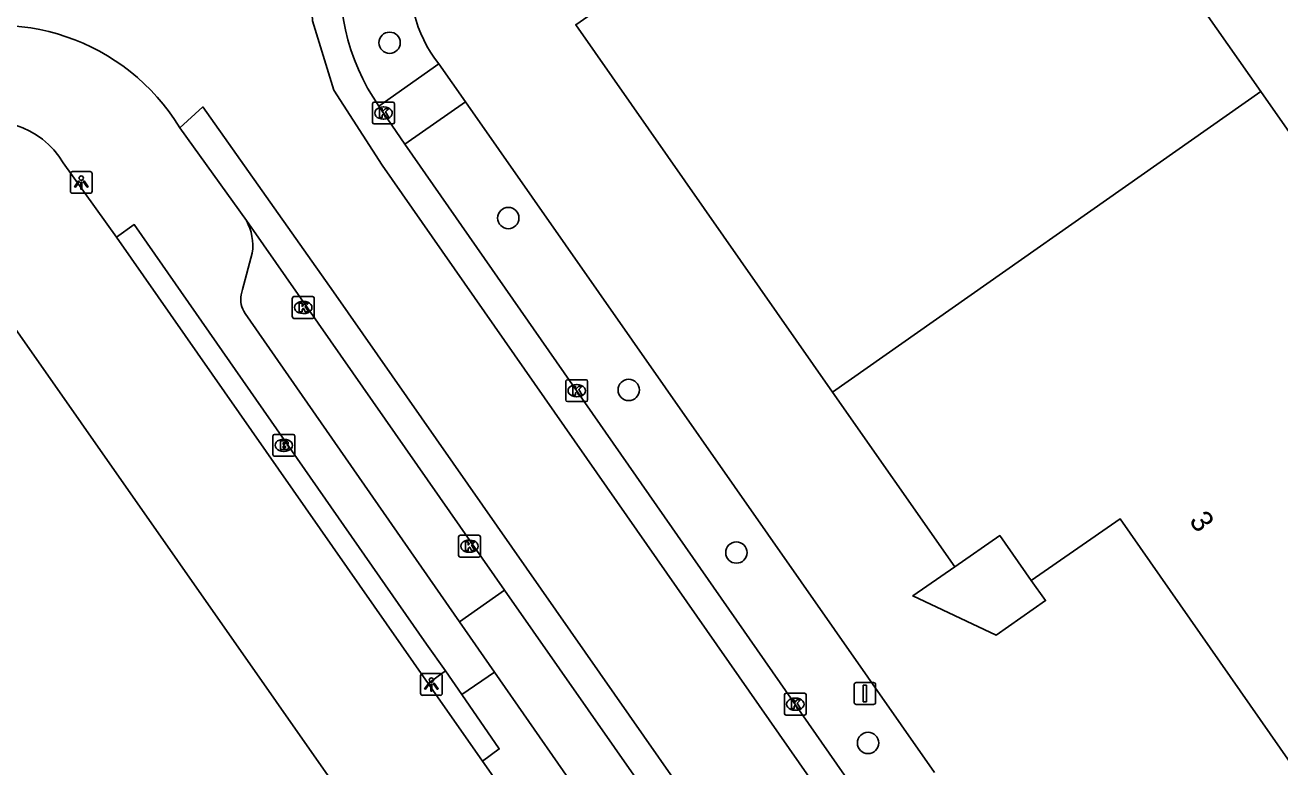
# Model space of a CAD drawing. Extents: x 156651 to 158072, y 387631 to 388990.
# Drawn here: x 157152.2 to 157209.7, y 388268.5 to 388302.5 of the extents above; entities that cross this region are included whole.
import ezdxf

# ---------------------------------------------------------------- set-up
doc = ezdxf.new("R2010")
doc.units = 0
for name, color, linetype in [('IMGEO_Berm_groen', 7, 'Continuous'), ('IMGEO_Boom', 7, 'Continuous'), ('IMGEO_Brandkraan', 7, 'Continuous'), ('IMGEO_Groenvoorziening', 7, 'Continuous'), ('IMGEO_Kolk', 7, 'Continuous'), ('IMGEO_Lichtpunt', 7, 'Continuous'), ('IMGEO_Pand', 7, 'Continuous'), ('IMGEO_Pand_nummerreeks', 7, 'Continuous'), ('IMGEO_Pand_overbouw', 7, 'Continuous'), ('IMGEO_Rijbaan_lokaal_gesloten', 7, 'Continuous'), ('IMGEO_Rijbaan_lokaal_open', 7, 'Continuous'), ('IMGEO_Verkeersbordpaal', 7, 'Continuous'), ('IMGEO_Voetpad_open', 7, 'Continuous')]:
    doc.layers.add(name, color=color, linetype=linetype)

msp = doc.modelspace()

# ---------------------------------------------------------------- linework, layer by layer
at = {"layer": 'IMGEO_Berm_groen'}
msp.add_lwpolyline([(157193.882, 388268.245), (157172.367, 388299.009)], dxfattribs=at)
msp.add_arc((157176.005, 388304.567), 6.189, 122.60722, 218.05882, dxfattribs=at)
at = {"layer": 'IMGEO_Boom'}
for centre in [(157168.877, 388301.714), (157174.325, 388293.674), (157179.849, 388285.794), (157184.788, 388278.337), (157190.826, 388269.605)]:
    msp.add_circle(centre, 0.489, dxfattribs=at)
at = {"layer": 'IMGEO_Brandkraan'}
for p, q in [((157163.527, 388282.828), (157163.527, 388283.68)), ((157163.602, 388283.754), (157164.454, 388283.754)), ((157164.015, 388283.534), (157164.04, 388283.534)), ((157164.528, 388283.68), (157164.528, 388282.828)), ((157164.454, 388282.754), (157163.602, 388282.754)), ((157164.038, 388282.974), (157164.013, 388282.974))]:
    msp.add_line(p, q, dxfattribs=at)
for points in [[(157163.527, 388282.828), (157163.527, 388283.68)], [(157163.602, 388283.754), (157164.454, 388283.754)], [(157163.875, 388283.454), (157163.875, 388283.054), (157164.088, 388283.054)], [(157164.106, 388283.454), (157163.875, 388283.454)], [(157164.054, 388283.373), (157164, 388283.373), (157164, 388283.297)], [(157164, 388283.297), (157164.053, 388283.297)], [(157164.528, 388283.68), (157164.528, 388282.828)], [(157164.454, 388282.754), (157163.602, 388282.754)], [(157164.062, 388283.221), (157164, 388283.221), (157164, 388283.14)], [(157164, 388283.14), (157164.062, 388283.14)]]:
    msp.add_lwpolyline(points, dxfattribs=at)
for centre, radius, start, end in [((157163.604, 388283.678), 0.0765, 91.55205, 178.44795), ((157163.604, 388283.678), 0.0765, 91.55205, 178.44795), ((157164.055, 388283.335), 0.0379, 267.82845, 90.93552), ((157164.11, 388283.309), 0.145, 59.4692, 91.53667), ((157164.135, 388283.356), 0.0922, 285.51372, 58.15012), ((157164.14, 388283.164), 0.105, 301.31148, 78.98903), ((157164.452, 388283.678), 0.0765, 1.55205, 88.44795), ((157164.452, 388283.678), 0.0765, 1.55205, 88.44795), ((157163.604, 388282.83), 0.0765, 181.55205, 268.44795), ((157163.604, 388282.83), 0.0765, 181.55205, 268.44795), ((157164.063, 388283.18), 0.0404, 269.87594, 90.50774), ((157164.094, 388283.305), 0.251, 268.66757, 293.53466), ((157164.452, 388282.83), 0.0765, 271.55205, 358.44795), ((157164.452, 388282.83), 0.0765, 271.55205, 358.44795)]:
    msp.add_arc(centre, radius, start, end, dxfattribs=at)
for centre, major_axis, ratio, start_param, end_param in [((157164.014, 388283.254), (-0.387, 0.002), 0.722429, 4.712389, 7.853982), ((157164.039, 388283.254), (-0.39, 0.002), 0.717154, 1.570796, 4.712389)]:
    msp.add_ellipse(centre, major_axis=major_axis, ratio=ratio, start_param=start_param, end_param=end_param, dxfattribs=at)
at = {"layer": 'IMGEO_Groenvoorziening'}
for points in [[(157156.349, 388292.803), (157170.643, 388272.326)], [(157170.643, 388272.326), (157171.438, 388272.911)], [(157170.643, 388272.326), (157173.142, 388268.766)]]:
    msp.add_lwpolyline(points, dxfattribs=at)
at = {"layer": 'IMGEO_Kolk'}
for p, q in [((157168.1, 388298.065), (157168.1, 388298.917)), ((157168.175, 388298.991), (157169.027, 388298.991)), ((157169.101, 388298.917), (157169.101, 388298.065)), ((157168.611, 388298.211), (157168.586, 388298.211)), ((157168.588, 388298.771), (157168.613, 388298.771)), ((157169.027, 388297.991), (157168.175, 388297.991)), ((157164.417, 388289.15), (157164.417, 388290.002)), ((157164.492, 388290.076), (157165.344, 388290.076)), ((157164.905, 388289.856), (157164.93, 388289.856)), ((157165.418, 388290.002), (157165.418, 388289.15)), ((157165.344, 388289.076), (157164.492, 388289.076)), ((157164.928, 388289.296), (157164.903, 388289.296)), ((157176.963, 388285.332), (157176.963, 388286.184)), ((157177.038, 388286.258), (157177.89, 388286.258)), ((157177.964, 388286.184), (157177.964, 388285.332)), ((157177.451, 388286.038), (157177.476, 388286.038)), ((157177.89, 388285.258), (157177.038, 388285.258)), ((157177.474, 388285.478), (157177.449, 388285.478)), ((157172.044, 388278.2), (157172.044, 388279.052)), ((157172.119, 388279.126), (157172.971, 388279.126)), ((157172.532, 388278.906), (157172.557, 388278.906)), ((157173.045, 388279.052), (157173.045, 388278.2)), ((157172.971, 388278.126), (157172.119, 388278.126)), ((157172.555, 388278.346), (157172.53, 388278.346)), ((157186.989, 388270.955), (157186.989, 388271.807)), ((157187.064, 388271.881), (157187.916, 388271.881)), ((157187.99, 388271.807), (157187.99, 388270.955)), ((157187.477, 388271.661), (157187.502, 388271.661)), ((157187.916, 388270.881), (157187.064, 388270.881)), ((157187.5, 388271.101), (157187.475, 388271.101))]:
    msp.add_line(p, q, dxfattribs=at)
for points in [[(157168.1, 388298.065), (157168.1, 388298.917)], [(157168.175, 388298.991), (157169.027, 388298.991)], [(157169.101, 388298.917), (157169.101, 388298.065)], [(157168.421, 388298.691), (157168.544, 388298.691), (157168.544, 388298.54), (157168.674, 388298.691), (157168.838, 388298.691), (157168.692, 388298.54), (157168.845, 388298.291), (157168.693, 388298.291), (157168.608, 388298.455), (157168.544, 388298.388), (157168.544, 388298.291), (157168.421, 388298.291), (157168.421, 388298.691)], [(157169.027, 388297.991), (157168.175, 388297.991)], [(157164.417, 388289.15), (157164.417, 388290.002)], [(157164.492, 388290.076), (157165.344, 388290.076)], [(157164.738, 388289.776), (157164.861, 388289.776), (157164.861, 388289.625), (157164.991, 388289.776), (157165.155, 388289.776), (157165.009, 388289.625), (157165.162, 388289.376), (157165.01, 388289.376), (157164.925, 388289.54), (157164.861, 388289.473), (157164.861, 388289.376), (157164.738, 388289.376), (157164.738, 388289.776)], [(157165.418, 388290.002), (157165.418, 388289.15)], [(157165.344, 388289.076), (157164.492, 388289.076)], [(157176.963, 388285.332), (157176.963, 388286.184)], [(157177.038, 388286.258), (157177.89, 388286.258)], [(157177.964, 388286.184), (157177.964, 388285.332)], [(157177.284, 388285.958), (157177.407, 388285.958), (157177.407, 388285.807), (157177.537, 388285.958), (157177.701, 388285.958), (157177.555, 388285.807), (157177.708, 388285.558), (157177.556, 388285.558), (157177.471, 388285.722), (157177.407, 388285.655), (157177.407, 388285.558), (157177.284, 388285.558), (157177.284, 388285.958)], [(157177.89, 388285.258), (157177.038, 388285.258)], [(157172.044, 388278.2), (157172.044, 388279.052)], [(157172.119, 388279.126), (157172.971, 388279.126)], [(157172.365, 388278.826), (157172.488, 388278.826), (157172.488, 388278.675), (157172.618, 388278.826), (157172.782, 388278.826), (157172.636, 388278.675), (157172.789, 388278.426), (157172.637, 388278.426), (157172.552, 388278.59), (157172.488, 388278.523), (157172.488, 388278.426), (157172.365, 388278.426), (157172.365, 388278.826)], [(157173.045, 388279.052), (157173.045, 388278.2)], [(157172.971, 388278.126), (157172.119, 388278.126)], [(157186.989, 388270.955), (157186.989, 388271.807)], [(157187.064, 388271.881), (157187.916, 388271.881)], [(157187.99, 388271.807), (157187.99, 388270.955)], [(157187.31, 388271.581), (157187.433, 388271.581), (157187.433, 388271.43), (157187.563, 388271.581), (157187.727, 388271.581), (157187.581, 388271.43), (157187.734, 388271.181), (157187.582, 388271.181), (157187.497, 388271.345), (157187.433, 388271.278), (157187.433, 388271.181), (157187.31, 388271.181), (157187.31, 388271.581)], [(157187.916, 388270.881), (157187.064, 388270.881)]]:
    msp.add_lwpolyline(points, dxfattribs=at)
for centre, start, end in [((157168.177, 388298.915), 91.55205, 178.44795), ((157168.177, 388298.915), 91.55205, 178.44795), ((157169.025, 388298.915), 1.55205, 88.44795), ((157169.025, 388298.915), 1.55205, 88.44795), ((157168.177, 388298.067), 181.55205, 268.44795), ((157168.177, 388298.067), 181.55205, 268.44795), ((157169.025, 388298.067), 271.55205, 358.44795), ((157169.025, 388298.067), 271.55205, 358.44795), ((157164.494, 388290), 91.55205, 178.44795), ((157164.494, 388290), 91.55205, 178.44795), ((157165.342, 388290), 1.55205, 88.44795), ((157165.342, 388290), 1.55205, 88.44795), ((157164.494, 388289.152), 181.55205, 268.44795), ((157164.494, 388289.152), 181.55205, 268.44795), ((157165.342, 388289.152), 271.55205, 358.44795), ((157165.342, 388289.152), 271.55205, 358.44795), ((157177.04, 388286.182), 91.55205, 178.44795), ((157177.04, 388286.182), 91.55205, 178.44795), ((157177.888, 388286.182), 1.55205, 88.44795), ((157177.888, 388286.182), 1.55205, 88.44795), ((157177.04, 388285.334), 181.55205, 268.44795), ((157177.04, 388285.334), 181.55205, 268.44795), ((157177.888, 388285.334), 271.55205, 358.44795), ((157177.888, 388285.334), 271.55205, 358.44795), ((157172.121, 388279.05), 91.55205, 178.44795), ((157172.121, 388279.05), 91.55205, 178.44795), ((157172.969, 388279.05), 1.55205, 88.44795), ((157172.969, 388279.05), 1.55205, 88.44795), ((157172.121, 388278.202), 181.55205, 268.44795), ((157172.121, 388278.202), 181.55205, 268.44795), ((157172.969, 388278.202), 271.55205, 358.44795), ((157172.969, 388278.202), 271.55205, 358.44795), ((157187.066, 388271.805), 91.55205, 178.44795), ((157187.066, 388271.805), 91.55205, 178.44795), ((157187.914, 388271.805), 1.55205, 88.44795), ((157187.914, 388271.805), 1.55205, 88.44795), ((157187.066, 388270.957), 181.55205, 268.44795), ((157187.066, 388270.957), 181.55205, 268.44795), ((157187.914, 388270.957), 271.55205, 358.44795), ((157187.914, 388270.957), 271.55205, 358.44795)]:
    msp.add_arc(centre, 0.0765, start, end, dxfattribs=at)
for centre, major_axis, ratio, start_param, end_param in [((157168.587, 388298.491), (-0.387, 0.002), 0.722429, 4.712389, 7.853982), ((157168.612, 388298.491), (-0.39, 0.002), 0.717154, 1.570796, 4.712389), ((157164.904, 388289.576), (-0.387, 0.002), 0.722429, 4.712389, 7.853982), ((157164.929, 388289.576), (-0.39, 0.002), 0.717154, 1.570796, 4.712389), ((157177.45, 388285.758), (-0.387, 0.002), 0.722429, 4.712389, 7.853982), ((157177.475, 388285.758), (-0.39, 0.002), 0.717154, 1.570796, 4.712389), ((157172.531, 388278.626), (-0.387, 0.002), 0.722429, 4.712389, 7.853982), ((157172.556, 388278.626), (-0.39, 0.002), 0.717154, 1.570796, 4.712389), ((157187.476, 388271.381), (-0.387, 0.002), 0.722429, 4.712389, 7.853982), ((157187.501, 388271.381), (-0.39, 0.002), 0.717154, 1.570796, 4.712389)]:
    msp.add_ellipse(centre, major_axis=major_axis, ratio=ratio, start_param=start_param, end_param=end_param, dxfattribs=at)
at = {"layer": 'IMGEO_Lichtpunt'}
for p, q in [((157154.238, 388295.713), (157154.238, 388294.906)), ((157154.238, 388295.713), (157154.238, 388294.906)), ((157155.14, 388295.808), (157154.332, 388295.808)), ((157155.14, 388295.808), (157154.332, 388295.808)), ((157155.234, 388294.906), (157155.234, 388295.713)), ((157155.234, 388294.906), (157155.234, 388295.713)), ((157154.332, 388294.812), (157155.14, 388294.812)), ((157154.332, 388294.812), (157155.14, 388294.812)), ((157170.298, 388272.689), (157170.298, 388271.882)), ((157170.298, 388272.689), (157170.298, 388271.882)), ((157171.2, 388272.784), (157170.392, 388272.784)), ((157171.2, 388272.784), (157170.392, 388272.784)), ((157171.294, 388271.882), (157171.294, 388272.689)), ((157171.294, 388271.882), (157171.294, 388272.689)), ((157170.392, 388271.788), (157171.2, 388271.788)), ((157170.392, 388271.788), (157171.2, 388271.788))]:
    msp.add_line(p, q, dxfattribs=at)
for points in [[(157154.612, 388295.377), (157154.651, 388295.349), (157154.463, 388295.087), (157154.425, 388295.114), (157154.612, 388295.377)], [(157154.714, 388295.329), (157154.761, 388295.329), (157154.761, 388295.007), (157154.714, 388295.007), (157154.714, 388295.329)], [(157154.824, 388295.349), (157154.862, 388295.376), (157155.049, 388295.114), (157155.01, 388295.086), (157154.824, 388295.349)], [(157170.672, 388272.353), (157170.711, 388272.325), (157170.523, 388272.063), (157170.485, 388272.09), (157170.672, 388272.353)], [(157170.774, 388272.305), (157170.821, 388272.305), (157170.821, 388271.983), (157170.774, 388271.983), (157170.774, 388272.305)], [(157170.884, 388272.325), (157170.922, 388272.352), (157171.109, 388272.09), (157171.07, 388272.062), (157170.884, 388272.325)]]:
    msp.add_lwpolyline(points, dxfattribs=at)
for centre in [(157154.737, 388295.511), (157170.797, 388272.487)]:
    msp.add_circle(centre, 0.0994, dxfattribs=at)
for centre, start, end in [((157154.332, 388295.713), 90, 180), ((157154.332, 388295.713), 90, 180), ((157155.14, 388295.713), 0, 90), ((157155.14, 388295.713), 0, 90), ((157154.332, 388294.906), 180, 270), ((157154.332, 388294.906), 180, 270), ((157155.14, 388294.906), 270, 0), ((157155.14, 388294.906), 270, 360), ((157170.392, 388272.689), 90, 180), ((157170.392, 388272.689), 90, 180), ((157171.2, 388272.689), 0, 90), ((157171.2, 388272.689), 0, 90), ((157170.392, 388271.882), 180, 270), ((157170.392, 388271.882), 180, 270), ((157171.2, 388271.882), 270, 0), ((157171.2, 388271.882), 270, 360)]:
    msp.add_arc(centre, 0.0946, start, end, dxfattribs=at)
at = {"layer": 'IMGEO_Pand'}
for points in [[(157189.199, 388285.691), (157177.415, 388302.539), (157179.467, 388303.97), (157178.197, 388305.797), (157187.143, 388310.419), (157188.937, 388307.859), (157198.347, 388314.459), (157201.175, 388310.421), (157208.838, 388299.477)], [(157208.838, 388299.477), (157189.199, 388285.691)], [(157208.838, 388299.477), (157224.658, 388276.883)], [(157151.414, 388253.673), (157168.087, 388265.189), (157150.298, 388290.598), (157150.383, 388290.659), (157149.786, 388291.491), (157131.214, 388282.046), (157132.082, 388280.851)], [(157215.353, 388270.292), (157211.106, 388267.393), (157202.392, 388279.88), (157198.304, 388277.05), (157196.864, 388279.117), (157194.804, 388277.677), (157189.199, 388285.691)]]:
    msp.add_lwpolyline(points, dxfattribs=at)
at = {"layer": 'IMGEO_Pand_overbouw'}
msp.add_lwpolyline([(157194.804, 388277.677), (157192.876, 388276.35), (157196.709, 388274.55), (157198.972, 388276.136), (157198.304, 388277.05), (157196.864, 388279.117)], close=True, dxfattribs=at)
at = {"layer": 'IMGEO_Rijbaan_lokaal_gesloten'}
for points in [[(157341.899, 388076.038), (157340.456, 388076.982), (157309.901, 388101.717), (157302.391, 388108.413), (157297.417, 388113.326), (157292.839, 388118.359), (157292.715, 388118.524), (157290.068, 388122.059), (157284.128, 388130.537), (157250.785, 388178.4), (157218.017, 388225.194), (157168.536, 388296.106), (157166.328, 388299.54), (157165.346, 388302.72), (157165.232, 388304.849), (157165.572, 388307.171), (157166.44, 388309.461), (157166.862, 388310.136)], [(157169.573, 388297.067), (157168.386, 388298.814)], [(157159.256, 388297.816), (157160.307, 388298.772), (157166.301, 388290.299), (157236.347, 388190.018), (157288.771, 388114.767), (157287.657, 388113.917)], [(157159.256, 388297.816), (157162.309, 388293.557)], [(157191.042, 388266.266), (157169.573, 388297.067)], [(157162.309, 388293.557), (157162.638, 388293.099), (157174.157, 388276.608)], [(157174.157, 388276.608), (157180.506, 388267.519)]]:
    msp.add_lwpolyline(points, dxfattribs=at)
for centre, radius, start, end in [((157176.376, 388304.395), 9.746, 124.73394, 214.93326), ((157150.905, 388292.736), 9.775, 31.31286, 111.21974)]:
    msp.add_arc(centre, radius, start, end, dxfattribs=at)
at = {"layer": 'IMGEO_Rijbaan_lokaal_open'}
for points in [[(157172.086, 388275.161), (157174.157, 388276.608)], [(157172.086, 388275.161), (157173.692, 388272.854)], [(157173.692, 388272.854), (157178.419, 388266.061)]]:
    msp.add_lwpolyline(points, dxfattribs=at)
at = {"layer": 'IMGEO_Verkeersbordpaal'}
for p, q in [((157190.285, 388272.372), (157191.075, 388272.372)), ((157191.075, 388272.372), (157190.285, 388272.372)), ((157190.185, 388271.472), (157190.185, 388272.272)), ((157190.185, 388272.272), (157190.185, 388271.472)), ((157191.175, 388272.272), (157191.175, 388271.472)), ((157191.175, 388271.472), (157191.175, 388272.272)), ((157191.075, 388271.372), (157190.285, 388271.372)), ((157190.285, 388271.372), (157191.075, 388271.372))]:
    msp.add_line(p, q, dxfattribs=at)
msp.add_lwpolyline([(157190.605, 388272.247), (157190.755, 388272.247), (157190.755, 388271.497), (157190.605, 388271.497), (157190.605, 388272.247)], dxfattribs=at)
for centre, start, end in [((157190.285, 388272.272), 90, 180), ((157190.285, 388272.272), 90, 180), ((157191.075, 388272.272), 0, 90), ((157191.075, 388272.272), 360, 90), ((157190.285, 388271.472), 180, 270), ((157190.285, 388271.472), 180, 270), ((157191.075, 388271.472), 270, 0), ((157191.075, 388271.472), 270, 0)]:
    msp.add_arc(centre, 0.1, start, end, dxfattribs=at)
at = {"layer": 'IMGEO_Voetpad_open'}
for points in [[(157168.386, 388298.814), (157171.132, 388300.752)], [(157171.132, 388300.752), (157172.367, 388299.009)], [(157172.367, 388299.009), (157169.573, 388297.067)], [(157153.912, 388296.208), (157156.349, 388292.803)], [(157171.438, 388272.911), (157170.576, 388274.137), (157157.166, 388293.377), (157156.349, 388292.803)], [(157162.578, 388292.073), (157162.138, 388290.399), (157162.077, 388290.154)], [(157162.255, 388289.305), (157172.086, 388275.161)], [(157172.19, 388271.819), (157171.438, 388272.911)], [(157173.692, 388272.854), (157172.19, 388271.819)], [(157173.142, 388268.766), (157173.906, 388269.329), (157172.19, 388271.819)], [(157173.142, 388268.766), (157175.156, 388265.898), (157177.984, 388261.818)]]:
    msp.add_lwpolyline(points, dxfattribs=at)
for centre, radius, start, end in [((157150.567, 388294.216), 3.893, 30.76678, 114.68143), ((157160.258, 388292.419), 2.346, 351.52533, 29.0232), ((157163.049, 388289.915), 1.001, 166.17042, 217.51165)]:
    msp.add_arc(centre, radius, start, end, dxfattribs=at)

# ---------------------------------------------------------------- texts
at = {"layer": 'IMGEO_Pand_nummerreeks'}
msp.add_text('3', height=1, rotation=304.9091, dxfattribs=at).set_placement((157205.525, 388279.794))

doc.saveas('drawing.dxf')
